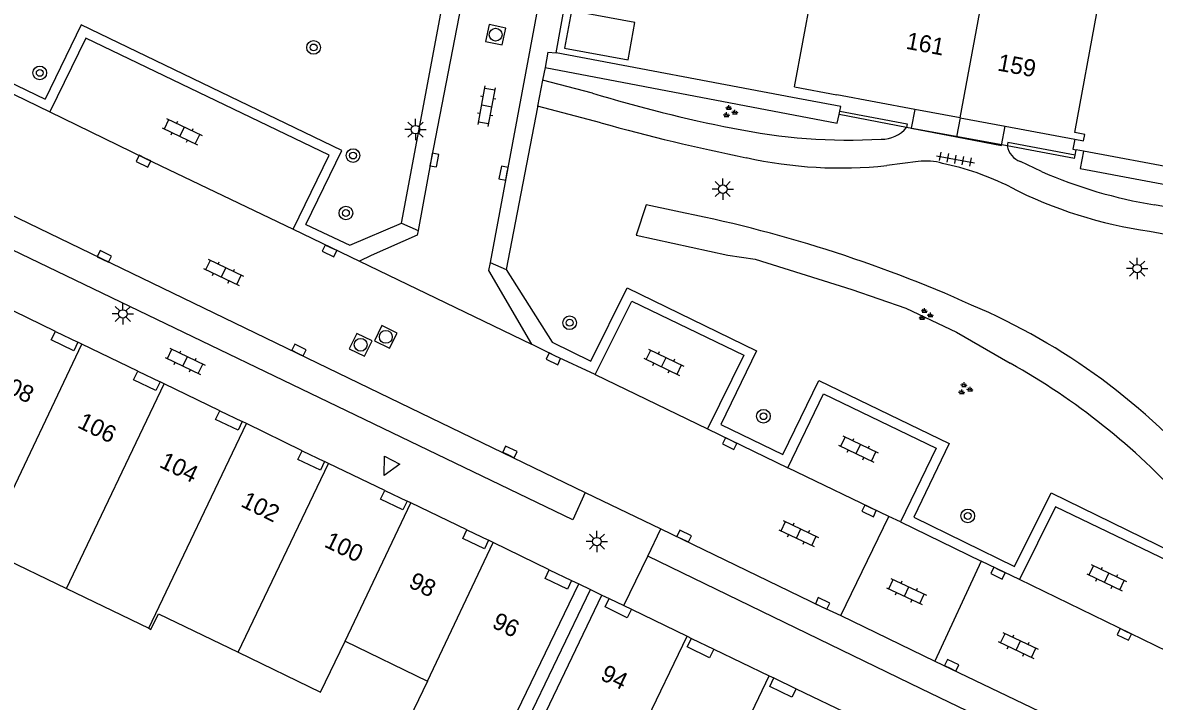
# Model space of a CAD drawing. Extents: x 124000 to 128010, y 398999 to 403000.
# Drawn here: x 126681.2 to 126747.5, y 399393.1 to 399432.8 of the extents above; entities that cross this region are included whole.
import ezdxf

# ---------------------------------------------------------------- set-up
doc = ezdxf.new("R2010")
doc.units = 0
for name, color, linetype in [('gg-afsc-hekwerk', 7, 'Continuous'), ('gg-afsc-muur', 7, 'Continuous'), ('gg-anno-huisnummerreeks BGT', 7, 'Continuous'), ('gg-bbg-gedigitaliseerde bebouwing', 7, 'Continuous'), ('gg-bbg-gedigitaliseerde bijgebouw', 7, 'Continuous'), ('gg-bbg-hoofdgebouw', 7, 'Continuous'), ('gg-bbg-luifel en loopbrug', 7, 'Continuous'), ('gg-bbg-onder overbouw', 7, 'Continuous'), ('gg-bbg-pand overbouw', 7, 'Continuous'), ('gg-bbg-tussenscheiding', 7, 'Continuous'), ('gg-bbg-tussenscheiding niveau 01', 7, 'Continuous'), ('gg-knt-verharding', 7, 'Continuous'), ('gg-knt-verharding nz', 7, 'Continuous'), ('gt-grn-groengrens', 7, 'Continuous'), ('gt-grn-vlakafsluiter', 7, 'Continuous'), ('gt-grn-weggrens', 7, 'Continuous'), ('gt-symb-boom', 7, 'Continuous'), ('gt-symb-groenvak', 7, 'Continuous'), ('gt-symb-klinker verharding', 7, 'Continuous'), ('gt-symb-kolk', 7, 'Continuous'), ('gt-symb-lichtmast', 7, 'Continuous'), ('gt-symb-rioolschacht', 7, 'Continuous'), ('gt-symb-tegel verharding', 7, 'Continuous'), ('gt-symb-waterafsluiter', 7, 'Continuous')]:
    doc.layers.add(name, color=color, linetype=linetype)

# ---------------------------------------------------------------- blocks, each defined once
blk = doc.blocks.new('gt0-BOOM')
at = {"layer": 'gt-symb-boom'}
for radius in [0.4, 0.2]:
    blk.add_circle((0, 0), radius, dxfattribs=at)
blk = doc.blocks.new('gt0-GRVAK')
at = {"layer": 'gt-symb-groenvak'}
for p, q in [((-0.11, 0.189), (-0.228, 0.24)), ((-0.182, 0.153), (0.088, 0.153)), ((-0.091, 0.211), (-0.156, 0.322)), ((-0.047, 0.214), (-0.047, 0.393)), ((-0.004, 0.211), (0.061, 0.322)), ((0.015, 0.189), (0.133, 0.24)), ((0.262, -0.052), (0.197, 0.059)), ((0.305, -0.049), (0.305, 0.13)), ((0.349, -0.052), (0.414, 0.059)), ((-0.245, -0.228), (-0.363, -0.177)), ((-0.318, -0.264), (-0.047, -0.264)), ((-0.226, -0.206), (-0.291, -0.095)), ((-0.183, -0.203), (-0.183, -0.024)), ((-0.139, -0.206), (-0.074, -0.095)), ((-0.12, -0.228), (-0.002, -0.177)), ((0.243, -0.074), (0.125, -0.023)), ((0.17, -0.11), (0.441, -0.11)), ((0.368, -0.074), (0.486, -0.023))]:
    blk.add_line(p, q, dxfattribs=at)
blk = doc.blocks.new('gt0-LMAST')
at = {"layer": 'gt-symb-lichtmast'}
for p, q in [((-0.182, 0.173), (-0.447, 0.438)), ((-0.005, 0.246), (-0.005, 0.621)), ((0.172, 0.173), (0.437, 0.438)), ((-0.255, -0.004), (-0.63, -0.004)), ((-0.182, -0.181), (-0.447, -0.446)), ((-0.005, -0.254), (-0.005, -0.629)), ((0.437, -0.446), (0.172, -0.181)), ((0.245, -0.004), (0.62, -0.004))]:
    blk.add_line(p, q, dxfattribs=at)
blk.add_circle((-0.005, -0.004), 0.25, dxfattribs=at)
blk = doc.blocks.new('gt0-KL1')
at = {"layer": 'gt-symb-klinker verharding'}
for p, q in [((-1.15, 0.3), (1.15, 0.3)), ((-1, -0.3), (-1, 0.3)), ((-0.5, 0.3), (-0.5, 0.45)), ((0, -0.3), (0, 0.3)), ((0.5, 0.3), (0.5, 0.45)), ((1, -0.3), (1, 0.3)), ((-1.15, -0.3), (1.15, -0.3)), ((-0.5, -0.45), (-0.5, -0.3)), ((0.5, -0.45), (0.5, -0.3))]:
    blk.add_line(p, q, dxfattribs=at)
blk = doc.blocks.new('gt0-KOLK')
at = {"layer": 'gt-symb-kolk'}
blk.add_lwpolyline([(0, 0), (0.375, 0), (0.375, 0.4), (-0.375, 0.4), (-0.375, 0), (0, 0)], dxfattribs=at)
blk = doc.blocks.new('gt0-WAFSL')
at = {"layer": 'gt-symb-waterafsluiter'}
for p, q in [((-0.5, -0.333), (0, 0.667)), ((0, 0.667), (0.5, -0.333)), ((0.5, -0.333), (-0.5, -0.333))]:
    blk.add_line(p, q, dxfattribs=at)
blk = doc.blocks.new('gt0-TEG1')
at = {"layer": 'gt-symb-tegel verharding'}
for p, q in [((-1.125, 0), (1.125, 0)), ((-0.9, -0.25), (-0.9, 0.25)), ((-0.45, -0.25), (-0.45, 0.25)), ((0, -0.25), (0, 0.25)), ((0.45, -0.25), (0.45, 0.25)), ((0.9, -0.25), (0.9, 0.25))]:
    blk.add_line(p, q, dxfattribs=at)
blk = doc.blocks.new('gt0-RS')
at = {"layer": 'gt-symb-rioolschacht'}
blk.add_lwpolyline([(-0.5, -0.5), (0.5, -0.5), (0.5, 0.5), (-0.5, 0.5)], close=True, dxfattribs=at)
blk.add_circle((0, 0), 0.375, dxfattribs=at)

msp = doc.modelspace()

# ---------------------------------------------------------------- linework, layer by layer
at = {"layer": 'gg-afsc-hekwerk'}
for p, q in [((126712.424, 399430.987), (126713.111, 399434.708)), ((126726.268, 399428.376), (126712.424, 399430.987)), ((126729.086, 399427.845), (126726.268, 399428.376)), ((126743.3, 399425.243), (126742.868, 399425.323)), ((126759.296, 399422.265), (126743.3, 399425.243))]:
    msp.add_line(p, q, dxfattribs=at)
msp.add_lwpolyline([(126742.793, 399425.944), (126742.679, 399425.358), (126742.868, 399425.323)], dxfattribs=at)
at = {"layer": 'gg-afsc-muur'}
for p, q in [((126728.999, 399427.387), (126729.037, 399427.583)), ((126732.942, 399426.635), (126728.999, 399427.387)), ((126742.77, 399424.803), (126738.825, 399425.547)), ((126742.77, 399424.803), (126742.807, 399424.999))]:
    msp.add_line(p, q, dxfattribs=at)
for points in [[(126729.037, 399427.583), (126732.979, 399426.832), (126732.942, 399426.635)], [(126742.807, 399424.999), (126738.862, 399425.744), (126738.825, 399425.547)]]:
    msp.add_lwpolyline(points, dxfattribs=at)
at = {"layer": 'gg-bbg-gedigitaliseerde bebouwing'}
msp.add_line((126726.384, 399429.001), (126727.799, 399436.645), dxfattribs=at)
at = {"layer": 'gg-bbg-gedigitaliseerde bijgebouw'}
msp.add_lwpolyline([(126716.643, 399430.59), (126717.04, 399432.769), (126713.322, 399433.446), (126712.925, 399431.267), (126716.643, 399430.59)], dxfattribs=at)
at = {"layer": 'gg-bbg-hoofdgebouw'}
for p, q in [((126726.384, 399429.001), (126728.862, 399428.539)), ((126733.434, 399427.688), (126728.862, 399428.539)), ((126736.073, 399427.196), (126733.434, 399427.688)), ((126736.073, 399427.196), (126738.711, 399426.704)), ((126738.711, 399426.704), (126742.793, 399425.944)), ((126683.113, 399414.699), (126679.861, 399416.271)), ((126684.671, 399413.949), (126684.432, 399414.065)), ((126687.934, 399412.36), (126684.671, 399413.949)), ((126689.488, 399411.621), (126689.24, 399411.742)), ((126692.74, 399410.041), (126689.488, 399411.621)), ((126694.297, 399409.302), (126694.056, 399409.42)), ((126697.556, 399407.702), (126694.297, 399409.302)), ((126699.102, 399406.971), (126698.874, 399407.081)), ((126702.395, 399405.385), (126699.102, 399406.971)), ((126703.916, 399404.657), (126703.702, 399404.76)), ((126707.202, 399403.079), (126703.916, 399404.657)), ((126708.747, 399402.339), (126708.466, 399402.475)), ((126712.03, 399400.746), (126708.747, 399402.339)), ((126678.965, 399401.967), (126683.769, 399399.647)), ((126713.33, 399400.119), (126713.754, 399399.92)), ((126683.769, 399399.647), (126688.576, 399397.325)), ((126715.113, 399399.258), (126715.529, 399399.067)), ((126716.831, 399398.436), (126720.093, 399396.859)), ((126700.086, 399396.569), (126704.902, 399394.241)), ((126720.093, 399396.859), (126720.347, 399396.736)), ((126721.653, 399396.105), (126724.908, 399394.549)), ((126724.908, 399394.549), (126725.169, 399394.424)), ((126726.471, 399393.792), (126729.732, 399392.213))]:
    msp.add_line(p, q, dxfattribs=at)
for points in [[(126742.793, 399425.944), (126743.304, 399425.849), (126743.379, 399426.225), (126742.8, 399426.34), (126744.108, 399433.424), (126744.71, 399433.333), (126744.739, 399433.522)], [(126688.576, 399397.325), (126688.704, 399397.263), (126689.143, 399398.172), (126693.805, 399395.919)], [(126693.805, 399395.919), (126698.642, 399393.582), (126700.086, 399396.569)], [(126704.902, 399394.241), (126703.025, 399390.356), (126707.977, 399387.963)]]:
    msp.add_lwpolyline(points, dxfattribs=at)
at = {"layer": 'gg-bbg-luifel en loopbrug'}
msp.add_line((126736.073, 399427.196), (126735.859, 399426.074), dxfattribs=at)
for points in [[(126733.434, 399427.688), (126733.221, 399426.579), (126735.859, 399426.074)], [(126735.859, 399426.074), (126738.495, 399425.57), (126738.711, 399426.704)]]:
    msp.add_lwpolyline(points, dxfattribs=at)
at = {"layer": 'gg-bbg-onder overbouw'}
for p, q in [((126709.854, 399391.848), (126713.754, 399399.92)), ((126711.218, 399391.167), (126715.113, 399399.258))]:
    msp.add_line(p, q, dxfattribs=at)
for points in [[(126684.432, 399414.065), (126684.187, 399413.562), (126682.874, 399414.204), (126683.113, 399414.699)], [(126689.24, 399411.742), (126688.995, 399411.238), (126687.689, 399411.857), (126687.934, 399412.36)], [(126694.056, 399409.42), (126693.814, 399408.926), (126692.495, 399409.537), (126692.74, 399410.041)], [(126698.874, 399407.081), (126698.635, 399406.585), (126697.309, 399407.199), (126697.556, 399407.702)], [(126703.702, 399404.76), (126703.46, 399404.255), (126702.152, 399404.88), (126702.395, 399405.385)], [(126708.466, 399402.475), (126708.226, 399401.98), (126706.96, 399402.574), (126707.202, 399403.079)], [(126713.33, 399400.119), (126713.092, 399399.612), (126711.786, 399400.242), (126712.03, 399400.746)], [(126716.831, 399398.436), (126716.587, 399397.932), (126715.289, 399398.572), (126715.529, 399399.067)], [(126721.653, 399396.105), (126721.411, 399395.6), (126720.108, 399396.241), (126720.347, 399396.736)], [(126726.471, 399393.792), (126726.231, 399393.297), (126724.932, 399393.928), (126725.169, 399394.424)]]:
    msp.add_lwpolyline(points, dxfattribs=at)
at = {"layer": 'gg-bbg-pand overbouw'}
for p, q in [((126683.113, 399414.699), (126684.432, 399414.065)), ((126687.934, 399412.36), (126689.24, 399411.742)), ((126692.74, 399410.041), (126694.056, 399409.42)), ((126697.556, 399407.702), (126698.874, 399407.081)), ((126702.395, 399405.385), (126703.702, 399404.76)), ((126707.202, 399403.079), (126708.466, 399402.475)), ((126712.03, 399400.746), (126713.33, 399400.119)), ((126713.754, 399399.92), (126714.438, 399399.587)), ((126714.438, 399399.587), (126715.113, 399399.258)), ((126715.529, 399399.067), (126716.388, 399398.651)), ((126716.388, 399398.651), (126716.831, 399398.436)), ((126720.347, 399396.736), (126721.653, 399396.105)), ((126725.169, 399394.424), (126726.471, 399393.792))]:
    msp.add_line(p, q, dxfattribs=at)
at = {"layer": 'gg-bbg-tussenscheiding'}
for p, q in [((126736.073, 399427.196), (126737.51, 399434.855)), ((126678.965, 399401.967), (126684.671, 399413.949)), ((126683.769, 399399.647), (126689.488, 399411.621)), ((126688.576, 399397.325), (126694.297, 399409.302)), ((126693.805, 399395.919), (126699.102, 399406.971)), ((126700.086, 399396.569), (126703.916, 399404.657)), ((126704.902, 399394.241), (126708.747, 399402.339)), ((126714.552, 399385.337), (126720.093, 399396.859)), ((126719.493, 399383.289), (126724.908, 399394.549))]:
    msp.add_line(p, q, dxfattribs=at)
at = {"layer": 'gg-bbg-tussenscheiding niveau 01'}
msp.add_line((126710.538, 399391.507), (126714.438, 399399.587), dxfattribs=at)
at = {"layer": 'gg-knt-verharding'}
for p, q in [((126703.375, 399421.027), (126707.667, 399443.892)), ((126668.038, 399435.244), (126682.524, 399428.288)), ((126711.951, 399431.034), (126711.78, 399430.143)), ((126711.951, 399431.034), (126712.424, 399430.987)), ((126711.78, 399430.143), (126711.637, 399429.398)), ((126711.637, 399429.398), (126711.344, 399427.873)), ((126714.554, 399428.637), (126711.637, 399429.398)), ((126711.334, 399427.814), (126709.509, 399418.31)), ((126711.344, 399427.873), (126711.334, 399427.814)), ((126715.053, 399426.899), (126711.344, 399427.873)), ((126738.825, 399425.547), (126732.942, 399426.635)), ((126733.622, 399424.636), (126731.784, 399424.4)), ((126740.834, 399424.045), (126739.612, 399424.632)), ((126759.676, 399419.841), (126747.45, 399422.1)), ((126697.027, 399420.676), (126700.916, 399418.808)), ((126747.162, 399420.564), (126759.366, 399418.211)), ((126721.293, 399408.992), (126725.988, 399406.715)), ((126714.137, 399405.277), (126718.548, 399403.149)), ((126729.102, 399398.072), (126731.913, 399403.871)), ((126717.787, 399401.538), (126718.548, 399403.149)), ((126732.589, 399403.546), (126737.317, 399401.249)), ((126737.317, 399401.249), (126734.604, 399395.411)), ((126739.549, 399400.172), (126737.317, 399401.249))]:
    msp.add_line(p, q, dxfattribs=at)
for points in [[(126719.324, 399500), (126716.024, 399482.289), (126712.931, 399465.959), (126710.427, 399453.014), (126707.721, 399438.259), (126705.105, 399424.759), (126704.344, 399420.598)], [(126723.845, 399500), (126717.547, 399466.16), (126714.832, 399452.297), (126708.559, 399418.731)], [(126667.024, 399435.07), (126677.139, 399430.269), (126682.798, 399427.543)], [(126697.769, 399420.953), (126699.875, 399425.277), (126684.625, 399432.632), (126682.524, 399428.288)], [(126697.027, 399420.676), (126699.15, 399425.005), (126684.897, 399431.846), (126682.798, 399427.543)], [(126714.137, 399405.277), (126713.403, 399403.674), (126674.724, 399422.28), (126675.511, 399423.937)], [(126697.769, 399420.953), (126700.357, 399419.745), (126703.375, 399421.027)], [(126704.344, 399420.598), (126704.295, 399420.331), (126701.595, 399419.143), (126700.916, 399418.808)], [(126708.559, 399418.731), (126708.472, 399418.268), (126710.991, 399413.955)], [(126709.509, 399418.31), (126712.195, 399414.07), (126714.462, 399412.954)], [(126714.462, 399412.954), (126716.579, 399417.244), (126724.154, 399413.553), (126722.076, 399409.242), (126725.703, 399407.503), (126727.813, 399411.825), (126735.433, 399408.143), (126733.364, 399403.828)], [(126714.722, 399412.174), (126716.853, 399416.457), (126723.412, 399413.309), (126721.293, 399408.992)], [(126714.722, 399412.174), (126712.356, 399413.27), (126710.991, 399413.955)], [(126725.988, 399406.715), (126728.074, 399411.047), (126734.674, 399407.861), (126732.589, 399403.546)], [(126733.364, 399403.828), (126739.268, 399400.942), (126741.399, 399405.255), (126752.07, 399400.042), (126750, 399395.722), (126751.665, 399394.968), (126755.313, 399396.923)], [(126749.234, 399395.466), (126751.325, 399399.781), (126741.663, 399404.434), (126739.549, 399400.172)], [(126799.781, 399363.959), (126799.077, 399362.335), (126733.797, 399393.782), (126717.787, 399401.538)]]:
    msp.add_lwpolyline(points, dxfattribs=at)
for centre, radius, start, end in [((126738.494, 399507.058), 81.994, 253.0236, 258.94004), ((126747.727, 399544.453), 122.011, 254.46683, 258.57331), ((126729.565, 399459.38), 33.49, 258.28545, 273.24079), ((126731.484, 399427.824), 1.882, 269.20658, 320.79339), ((126740.066, 399425.819), 1.271, 192.34327, 249.05499), ((126729.09, 399449.995), 25.736, 257.57953, 276.00759), ((126734.071, 399421.272), 3.394, 73.26165, 97.5969), ((126731.812, 399408.807), 16.045, 63.35652, 78.36407), ((126752.087, 399450.097), 28.379, 246.63888, 260.59611), ((126750.711, 399445.924), 25.608, 242.80328, 262.03398)]:
    msp.add_arc(centre, radius, start, end, dxfattribs=at)
at = {"layer": 'gg-knt-verharding nz'}
for p, q in [((126675.511, 399423.937), (126714.137, 399405.277)), ((126714.722, 399412.174), (126721.293, 399408.992)), ((126731.913, 399403.871), (126725.988, 399406.715)), ((126732.589, 399403.546), (126731.913, 399403.871)), ((126749.234, 399395.466), (126739.549, 399400.172)), ((126729.102, 399398.072), (126734.604, 399395.411))]:
    msp.add_line(p, q, dxfattribs=at)
for points in [[(126682.798, 399427.543), (126688.356, 399424.834), (126697.027, 399420.676)], [(126718.548, 399403.149), (126727.94, 399398.598), (126729.102, 399398.072)], [(126734.604, 399395.411), (126751.502, 399387.311), (126761.805, 399382.244), (126771.281, 399377.73), (126799.781, 399363.959)]]:
    msp.add_lwpolyline(points, dxfattribs=at)
at = {"layer": 'gt-grn-groengrens'}
for points in [[(126711.78, 399430.143), (126728.871, 399426.879), (126728.999, 399427.387)], [(126743.3, 399425.243), (126743.109, 399424.219), (126759.102, 399421.222), (126759.296, 399422.265)], [(126719.427, 399421.726), (126717.703, 399422.093), (126717.117, 399420.334)], [(126717.117, 399420.334), (126722.471, 399419.16), (126724.082, 399418.927), (126729.736, 399417.138), (126732.903, 399416.047), (126735.874, 399414.651), (126739.014, 399412.831)]]:
    msp.add_lwpolyline(points, dxfattribs=at)
for centre, radius, start, end in [((126704.373, 399344.121), 79.052, 65.82553, 79.02203), ((126721.882, 399381.345), 37.929, 40.36159, 66.92821), ((126719.277, 399377.528), 40.446, 42.18671, 60.79203)]:
    msp.add_arc(centre, radius, start, end, dxfattribs=at)
at = {"layer": 'gt-grn-vlakafsluiter'}
for p, q in [((126729.037, 399427.583), (126729.086, 399427.845)), ((126742.807, 399424.999), (126742.868, 399425.323))]:
    msp.add_line(p, q, dxfattribs=at)
at = {"layer": 'gt-grn-weggrens'}
for p, q in [((126703.375, 399421.027), (126704.344, 399420.598)), ((126700.916, 399418.808), (126710.991, 399413.955)), ((126708.559, 399418.731), (126709.509, 399418.31)), ((126716.388, 399398.651), (126717.787, 399401.538))]:
    msp.add_line(p, q, dxfattribs=at)

# ---------------------------------------------------------------- block references
at = {"layer": 'gt-symb-boom'}
for p in [(126698.23, 399431.308), (126682.2, 399429.82), (126700.538, 399424.984), (126700.12, 399421.623), (126713.22, 399415.203), (126724.567, 399409.735), (126736.526, 399403.899)]:
    msp.add_blockref('gt0-BOOM', p, dxfattribs=at)
at = {"layer": 'gt-symb-groenvak'}
for p in [(126722.59, 399427.538), (126734.036, 399415.668), (126736.353, 399411.327)]:
    msp.add_blockref('gt0-GRVAK', p, dxfattribs=at)
at = {"layer": 'gt-symb-klinker verharding'}
for p, rotation in [((126708.366, 399427.875), 79.39794170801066), ((126690.533, 399426.381), -25.6678751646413), ((126692.959, 399418.15), -25.77110594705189), ((126690.709, 399412.945), -25.77110594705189), ((126718.735, 399412.893), -25.667875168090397), ((126730.121, 399407.813), -25.667875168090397), ((126726.627, 399402.865), -25.335276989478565), ((126744.66, 399400.281), -25.667875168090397), ((126732.942, 399399.48), -25.33527699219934), ((126739.482, 399396.322), -25.33527699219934)]:
    msp.add_blockref('gt0-KL1', p, dxfattribs=dict(at, rotation=rotation))
at = {"layer": 'gt-symb-kolk'}
for p, rotation in [((126688.356, 399424.834), 154.02428534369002), ((126705.105, 399424.759), -100.65836150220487), ((126709.544, 399423.919), 79.28535610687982), ((126699.248, 399419.585), 155.02466534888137), ((126685.891, 399418.904), -25.847610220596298), ((126697.289, 399413.428), -25.77110594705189), ((126712.356, 399413.27), 154.10085101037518), ((126722.679, 399408.311), 153.84474624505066), ((126709.636, 399407.465), -25.77110594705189), ((126730.832, 399404.376), 154.71651982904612), ((126719.834, 399402.541), -25.283480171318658), ((126738.386, 399400.73), 154.0758144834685), ((126727.94, 399398.598), -25.847610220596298), ((126745.782, 399397.146), 154.02428533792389), ((126735.497, 399394.983), -25.667875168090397)]:
    msp.add_blockref('gt0-KOLK', p, dxfattribs=dict(at, rotation=rotation))
at = {"layer": 'gt-symb-lichtmast'}
for p in [(126704.199, 399426.504), (126722.187, 399423.025), (126746.447, 399418.373), (126687.067, 399415.721), (126714.821, 399402.399)]:
    msp.add_blockref('gt0-LMAST', p, dxfattribs=at)
at = {"layer": 'gt-symb-rioolschacht'}
for p, rotation in [((126708.887, 399432.053), 168.2293739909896), ((126702.458, 399414.377), 63.511821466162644), ((126700.983, 399413.914), 63.97280131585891)]:
    msp.add_blockref('gt0-RS', p, dxfattribs=dict(at, rotation=rotation))
at = {"layer": 'gt-symb-tegel verharding', "rotation": -10.54573436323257}
msp.add_blockref('gt0-TEG1', (126735.809, 399424.768), dxfattribs=at)
at = {"layer": 'gt-symb-waterafsluiter', "rotation": 152.23078730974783}
msp.add_blockref('gt0-WAFSL', (126702.676, 399406.859), dxfattribs=at)

# ---------------------------------------------------------------- texts
at = {"layer": 'gg-anno-huisnummerreeks BGT'}
for s, rotation, p in [('161', 349.4, (126732.86, 399431.241)), ('159', 349.5, (126738.217, 399429.968)), ('108', 334.2, (126679.527, 399411.434)), ('106', 334, (126684.346, 399409.103)), ('104', 334.1, (126689.141, 399406.786)), ('102', 333.8, (126693.909, 399404.481)), ('100', 334.3, (126698.799, 399402.122)), ('98', 334.3, (126703.731, 399399.754)), ('96', 334.1, (126708.611, 399397.403)), ('94', 334.2, (126714.959, 399394.343))]:
    msp.add_text(s, height=1, rotation=rotation, dxfattribs=at).set_placement(p)

doc.saveas('drawing.dxf')
